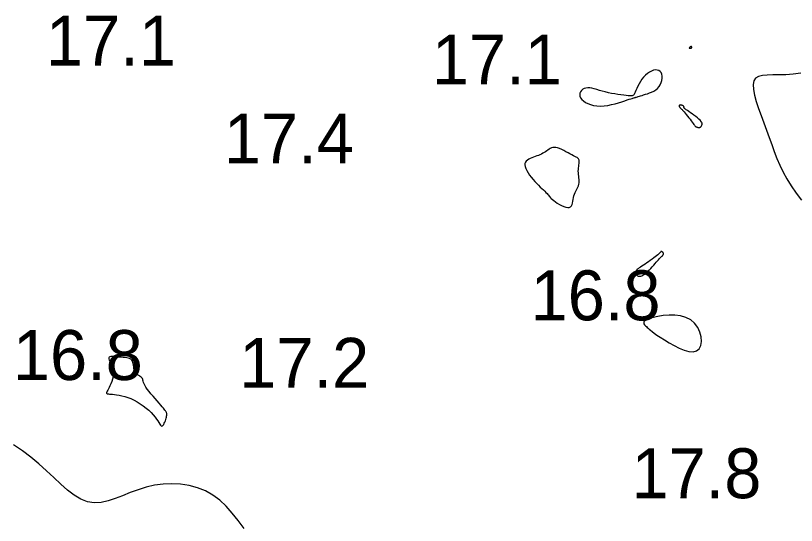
# Model space of a CAD drawing. Extents: x 3040093 to 3056816, y 408076 to 509144.
# Drawn here: x 3045411.9 to 3045490.1, y 433935.3 to 433986.3 of the extents above; entities that cross this region are included whole.
import ezdxf

# ---------------------------------------------------------------- set-up
doc = ezdxf.new("R2010")
doc.units = 0
doc.layers.add('V-CHAN-CONT-EL17', color=7, linetype='Continuous')
doc.layers.add('V-TOPO-SOUN-0610', color=7, linetype='Continuous')

msp = doc.modelspace()

# ---------------------------------------------------------------- linework, layer by layer
at = {"layer": 'V-CHAN-CONT-EL17'}
for points in [[(3045479.352, 433983.058), (3045479.371, 433983.054), (3045479.395, 433983.053), (3045479.422, 433983.055), (3045479.451, 433983.059), (3045479.48, 433983.065), (3045479.508, 433983.073), (3045479.533, 433983.082), (3045479.554, 433983.093), (3045479.571, 433983.105), (3045479.584, 433983.118), (3045479.594, 433983.131), (3045479.6, 433983.144), (3045479.603, 433983.157), (3045479.602, 433983.17), (3045479.599, 433983.181), (3045479.594, 433983.191), (3045479.586, 433983.2), (3045479.576, 433983.207), (3045479.565, 433983.214), (3045479.553, 433983.219), (3045479.541, 433983.223), (3045479.528, 433983.225), (3045479.515, 433983.227), (3045479.503, 433983.227), (3045479.491, 433983.226), (3045479.48, 433983.223), (3045479.468, 433983.219), (3045479.456, 433983.213), (3045479.443, 433983.205), (3045479.429, 433983.195), (3045479.414, 433983.183), (3045479.398, 433983.169), (3045479.381, 433983.153), (3045479.366, 433983.137), (3045479.352, 433983.12), (3045479.341, 433983.104), (3045479.335, 433983.089), (3045479.334, 433983.076), (3045479.339, 433983.065)], [(3045468.566, 433977.929), (3045468.728, 433977.778), (3045468.932, 433977.639), (3045469.174, 433977.516), (3045469.449, 433977.413), (3045469.754, 433977.335), (3045470.083, 433977.286), (3045470.433, 433977.27), (3045470.798, 433977.289), (3045471.171, 433977.339), (3045471.544, 433977.412), (3045471.908, 433977.501), (3045472.256, 433977.6), (3045472.578, 433977.7), (3045472.868, 433977.797), (3045473.116, 433977.881), (3045473.318, 433977.948), (3045473.477, 433977.999), (3045473.6, 433978.038), (3045473.695, 433978.065), (3045473.769, 433978.086), (3045473.829, 433978.101), (3045473.881, 433978.114), (3045473.934, 433978.128), (3045473.992, 433978.146), (3045474.06, 433978.167), (3045474.139, 433978.192), (3045474.23, 433978.222), (3045474.336, 433978.256), (3045474.46, 433978.295), (3045474.601, 433978.339), (3045474.764, 433978.389), (3045474.948, 433978.445), (3045475.147, 433978.509), (3045475.356, 433978.584), (3045475.568, 433978.673), (3045475.775, 433978.778), (3045475.971, 433978.901), (3045476.15, 433979.045), (3045476.304, 433979.213), (3045476.428, 433979.406), (3045476.521, 433979.616), (3045476.583, 433979.834), (3045476.612, 433980.053), (3045476.61, 433980.262), (3045476.576, 433980.453), (3045476.51, 433980.618), (3045476.411, 433980.748), (3045476.28, 433980.835), (3045476.122, 433980.879), (3045475.944, 433980.884), (3045475.75, 433980.85), (3045475.548, 433980.779), (3045475.342, 433980.674), (3045475.14, 433980.536), (3045474.946, 433980.367), (3045474.766, 433980.171), (3045474.6, 433979.954), (3045474.449, 433979.724), (3045474.314, 433979.491), (3045474.193, 433979.261), (3045474.087, 433979.043), (3045473.997, 433978.845), (3045473.922, 433978.675), (3045473.861, 433978.54), (3045473.807, 433978.437), (3045473.754, 433978.364), (3045473.693, 433978.316), (3045473.618, 433978.289), (3045473.519, 433978.28), (3045473.39, 433978.285), (3045473.224, 433978.3), (3045473.014, 433978.323), (3045472.767, 433978.353), (3045472.489, 433978.39), (3045472.189, 433978.433), (3045471.874, 433978.484), (3045471.552, 433978.542), (3045471.231, 433978.608), (3045470.918, 433978.681), (3045470.619, 433978.76), (3045470.337, 433978.842), (3045470.07, 433978.92), (3045469.82, 433978.99), (3045469.585, 433979.047), (3045469.367, 433979.083), (3045469.165, 433979.096), (3045468.98, 433979.078), (3045468.811, 433979.027), (3045468.663, 433978.946), (3045468.54, 433978.838), (3045468.447, 433978.71), (3045468.386, 433978.567), (3045468.364, 433978.412), (3045468.384, 433978.251), (3045468.45, 433978.088)], [(3045479.802, 433975.421), (3045479.86, 433975.345), (3045479.905, 433975.289), (3045479.94, 433975.249), (3045479.969, 433975.222), (3045479.994, 433975.203), (3045480.018, 433975.191), (3045480.046, 433975.181), (3045480.078, 433975.17), (3045480.116, 433975.159), (3045480.156, 433975.148), (3045480.199, 433975.138), (3045480.242, 433975.13), (3045480.284, 433975.125), (3045480.325, 433975.123), (3045480.362, 433975.125), (3045480.395, 433975.131), (3045480.423, 433975.142), (3045480.449, 433975.157), (3045480.473, 433975.177), (3045480.495, 433975.201), (3045480.516, 433975.23), (3045480.538, 433975.262), (3045480.561, 433975.299), (3045480.585, 433975.34), (3045480.607, 433975.386), (3045480.621, 433975.439), (3045480.623, 433975.499), (3045480.609, 433975.568), (3045480.574, 433975.647), (3045480.513, 433975.738), (3045480.422, 433975.841), (3045480.299, 433975.957), (3045480.149, 433976.083), (3045479.98, 433976.214), (3045479.801, 433976.347), (3045479.62, 433976.477), (3045479.445, 433976.6), (3045479.284, 433976.712), (3045479.145, 433976.809), (3045479.035, 433976.889), (3045478.951, 433976.951), (3045478.891, 433977), (3045478.85, 433977.037), (3045478.824, 433977.065), (3045478.811, 433977.087), (3045478.806, 433977.106), (3045478.806, 433977.122), (3045478.807, 433977.14), (3045478.808, 433977.159), (3045478.807, 433977.179), (3045478.803, 433977.2), (3045478.794, 433977.222), (3045478.779, 433977.244), (3045478.756, 433977.266), (3045478.724, 433977.288), (3045478.683, 433977.31), (3045478.635, 433977.331), (3045478.582, 433977.349), (3045478.527, 433977.364), (3045478.474, 433977.374), (3045478.425, 433977.377), (3045478.383, 433977.374), (3045478.352, 433977.362), (3045478.333, 433977.341), (3045478.325, 433977.312), (3045478.327, 433977.277), (3045478.337, 433977.239), (3045478.354, 433977.199), (3045478.376, 433977.159), (3045478.401, 433977.121), (3045478.428, 433977.088), (3045478.455, 433977.059), (3045478.485, 433977.033), (3045478.519, 433977.004), (3045478.559, 433976.97), (3045478.608, 433976.925), (3045478.667, 433976.867), (3045478.738, 433976.79), (3045478.824, 433976.691), (3045478.926, 433976.567), (3045479.04, 433976.424), (3045479.162, 433976.268), (3045479.287, 433976.105), (3045479.41, 433975.942), (3045479.528, 433975.786), (3045479.635, 433975.643), (3045479.727, 433975.519)], [(3045465.924, 433967.677), (3045466.118, 433967.549), (3045466.33, 433967.422), (3045466.549, 433967.305), (3045466.768, 433967.206), (3045466.976, 433967.134), (3045467.164, 433967.097), (3045467.323, 433967.104), (3045467.446, 433967.16), (3045467.537, 433967.26), (3045467.603, 433967.394), (3045467.65, 433967.555), (3045467.686, 433967.734), (3045467.717, 433967.923), (3045467.749, 433968.111), (3045467.79, 433968.292), (3045467.844, 433968.458), (3045467.909, 433968.611), (3045467.98, 433968.754), (3045468.053, 433968.89), (3045468.124, 433969.022), (3045468.188, 433969.154), (3045468.241, 433969.289), (3045468.279, 433969.43), (3045468.298, 433969.58), (3045468.302, 433969.737), (3045468.295, 433969.901), (3045468.28, 433970.069), (3045468.261, 433970.24), (3045468.243, 433970.412), (3045468.229, 433970.583), (3045468.224, 433970.752), (3045468.231, 433970.918), (3045468.246, 433971.079), (3045468.267, 433971.232), (3045468.289, 433971.377), (3045468.309, 433971.512), (3045468.322, 433971.635), (3045468.325, 433971.745), (3045468.315, 433971.84), (3045468.288, 433971.92), (3045468.243, 433971.988), (3045468.18, 433972.047), (3045468.098, 433972.103), (3045467.996, 433972.16), (3045467.875, 433972.221), (3045467.734, 433972.291), (3045467.572, 433972.374), (3045467.39, 433972.472), (3045467.193, 433972.582), (3045466.985, 433972.697), (3045466.771, 433972.809), (3045466.558, 433972.914), (3045466.35, 433973.005), (3045466.152, 433973.075), (3045465.971, 433973.119), (3045465.808, 433973.131), (3045465.663, 433973.114), (3045465.532, 433973.075), (3045465.41, 433973.016), (3045465.294, 433972.944), (3045465.18, 433972.863), (3045465.064, 433972.777), (3045464.943, 433972.693), (3045464.814, 433972.613), (3045464.676, 433972.537), (3045464.531, 433972.466), (3045464.38, 433972.398), (3045464.224, 433972.333), (3045464.064, 433972.269), (3045463.901, 433972.206), (3045463.735, 433972.144), (3045463.57, 433972.081), (3045463.409, 433972.015), (3045463.258, 433971.942), (3045463.123, 433971.86), (3045463.011, 433971.765), (3045462.926, 433971.655), (3045462.874, 433971.527), (3045462.861, 433971.377), (3045462.892, 433971.203), (3045462.961, 433971.011), (3045463.064, 433970.803), (3045463.194, 433970.585), (3045463.346, 433970.362), (3045463.514, 433970.139), (3045463.692, 433969.92), (3045463.876, 433969.71), (3045464.058, 433969.513), (3045464.237, 433969.33), (3045464.409, 433969.161), (3045464.573, 433969.005), (3045464.726, 433968.862), (3045464.864, 433968.731), (3045464.986, 433968.613), (3045465.089, 433968.508), (3045465.173, 433968.413), (3045465.241, 433968.328), (3045465.303, 433968.247), (3045465.365, 433968.168), (3045465.434, 433968.087), (3045465.517, 433968.001), (3045465.622, 433967.905), (3045465.756, 433967.798)], [(3045475.202, 433960.711), (3045475.344, 433960.856), (3045475.487, 433961.013), (3045475.63, 433961.174), (3045475.77, 433961.336), (3045475.904, 433961.493), (3045476.029, 433961.64), (3045476.142, 433961.771), (3045476.242, 433961.883), (3045476.329, 433961.976), (3045476.404, 433962.053), (3045476.468, 433962.116), (3045476.523, 433962.168), (3045476.569, 433962.211), (3045476.609, 433962.248), (3045476.642, 433962.28), (3045476.67, 433962.311), (3045476.694, 433962.34), (3045476.714, 433962.366), (3045476.73, 433962.392), (3045476.742, 433962.415), (3045476.752, 433962.437), (3045476.758, 433962.456), (3045476.762, 433962.474), (3045476.763, 433962.49), (3045476.762, 433962.505), (3045476.759, 433962.519), (3045476.753, 433962.532), (3045476.745, 433962.546), (3045476.734, 433962.561), (3045476.721, 433962.576), (3045476.705, 433962.594), (3045476.686, 433962.613), (3045476.666, 433962.634), (3045476.644, 433962.654), (3045476.621, 433962.673), (3045476.599, 433962.69), (3045476.577, 433962.702), (3045476.556, 433962.71), (3045476.537, 433962.712), (3045476.519, 433962.706), (3045476.501, 433962.692), (3045476.479, 433962.669), (3045476.448, 433962.635), (3045476.407, 433962.591), (3045476.352, 433962.534), (3045476.278, 433962.465), (3045476.183, 433962.382), (3045476.065, 433962.284), (3045475.927, 433962.175), (3045475.772, 433962.057), (3045475.605, 433961.934), (3045475.431, 433961.808), (3045475.253, 433961.682), (3045475.076, 433961.56), (3045474.904, 433961.445), (3045474.741, 433961.338), (3045474.589, 433961.24), (3045474.449, 433961.148), (3045474.323, 433961.062), (3045474.214, 433960.98), (3045474.122, 433960.901), (3045474.05, 433960.823), (3045473.999, 433960.745), (3045473.969, 433960.666), (3045473.961, 433960.588), (3045473.971, 433960.512), (3045473.998, 433960.441), (3045474.04, 433960.376), (3045474.094, 433960.321), (3045474.159, 433960.276), (3045474.232, 433960.243), (3045474.312, 433960.225), (3045474.399, 433960.223), (3045474.492, 433960.237), (3045474.593, 433960.268), (3045474.7, 433960.317), (3045474.814, 433960.385), (3045474.936, 433960.473), (3045475.066, 433960.582)], [(3045480.327, 433952.963), (3045480.484, 433953.292), (3045480.547, 433953.7), (3045480.515, 433954.158), (3045480.392, 433954.633), (3045480.177, 433955.096), (3045479.873, 433955.513), (3045479.48, 433955.856), (3045479.005, 433956.099), (3045478.467, 433956.249), (3045477.892, 433956.321), (3045477.306, 433956.327), (3045476.732, 433956.282), (3045476.197, 433956.2), (3045475.726, 433956.094), (3045475.343, 433955.979), (3045475.067, 433955.866), (3045474.889, 433955.757), (3045474.795, 433955.652), (3045474.768, 433955.551), (3045474.794, 433955.453), (3045474.857, 433955.359), (3045474.942, 433955.269), (3045475.035, 433955.183), (3045475.123, 433955.098), (3045475.214, 433955.012), (3045475.319, 433954.917), (3045475.448, 433954.807), (3045475.612, 433954.678), (3045475.823, 433954.523), (3045476.091, 433954.336), (3045476.428, 433954.112), (3045476.838, 433953.849), (3045477.305, 433953.566), (3045477.808, 433953.286), (3045478.324, 433953.033), (3045478.83, 433952.829), (3045479.305, 433952.698), (3045479.727, 433952.662), (3045480.074, 433952.746)], [(3045420.975, 433948.541), (3045420.977, 433948.535), (3045420.979, 433948.529), (3045420.981, 433948.523), (3045420.984, 433948.516), (3045420.987, 433948.509), (3045420.99, 433948.502), (3045420.993, 433948.495), (3045420.996, 433948.487), (3045421.004, 433948.479), (3045421.021, 433948.47), (3045421.052, 433948.46), (3045421.101, 433948.45), (3045421.172, 433948.439), (3045421.271, 433948.427), (3045421.402, 433948.414), (3045421.568, 433948.4), (3045421.767, 433948.38), (3045421.994, 433948.353), (3045422.246, 433948.314), (3045422.519, 433948.259), (3045422.807, 433948.186), (3045423.109, 433948.091), (3045423.419, 433947.969), (3045423.733, 433947.82), (3045424.047, 433947.646), (3045424.356, 433947.451), (3045424.656, 433947.241), (3045424.94, 433947.021), (3045425.205, 433946.793), (3045425.446, 433946.564), (3045425.658, 433946.338), (3045425.837, 433946.119), (3045425.987, 433945.913), (3045426.112, 433945.725), (3045426.215, 433945.558), (3045426.303, 433945.419), (3045426.378, 433945.313), (3045426.446, 433945.244), (3045426.51, 433945.217), (3045426.575, 433945.235), (3045426.639, 433945.293), (3045426.702, 433945.382), (3045426.762, 433945.494), (3045426.818, 433945.621), (3045426.869, 433945.755), (3045426.913, 433945.888), (3045426.95, 433946.012), (3045426.979, 433946.121), (3045426.999, 433946.214), (3045427.012, 433946.295), (3045427.018, 433946.364), (3045427.017, 433946.426), (3045427.01, 433946.481), (3045426.998, 433946.532), (3045426.981, 433946.581), (3045426.959, 433946.63), (3045426.929, 433946.684), (3045426.889, 433946.746), (3045426.835, 433946.82), (3045426.764, 433946.91), (3045426.672, 433947.021), (3045426.556, 433947.155), (3045426.414, 433947.318), (3045426.243, 433947.51), (3045426.05, 433947.727), (3045425.845, 433947.962), (3045425.635, 433948.205), (3045425.43, 433948.45), (3045425.237, 433948.69), (3045425.066, 433948.917), (3045424.924, 433949.123), (3045424.819, 433949.302), (3045424.745, 433949.457), (3045424.694, 433949.589), (3045424.659, 433949.704), (3045424.631, 433949.803), (3045424.604, 433949.89), (3045424.57, 433949.968), (3045424.521, 433950.041), (3045424.451, 433950.111), (3045424.364, 433950.181), (3045424.266, 433950.254), (3045424.162, 433950.331), (3045424.058, 433950.415), (3045423.96, 433950.508), (3045423.873, 433950.613), (3045423.803, 433950.731), (3045423.754, 433950.864), (3045423.721, 433951.008), (3045423.698, 433951.158), (3045423.679, 433951.308), (3045423.657, 433951.455), (3045423.626, 433951.593), (3045423.579, 433951.717), (3045423.511, 433951.823), (3045423.416, 433951.905), (3045423.296, 433951.968), (3045423.155, 433952.014), (3045422.997, 433952.047), (3045422.825, 433952.07), (3045422.642, 433952.088), (3045422.453, 433952.103), (3045422.261, 433952.12), (3045422.069, 433952.141), (3045421.883, 433952.161), (3045421.709, 433952.178), (3045421.552, 433952.186), (3045421.417, 433952.181), (3045421.311, 433952.159), (3045421.239, 433952.114), (3045421.206, 433952.043), (3045421.216, 433951.942), (3045421.26, 433951.812), (3045421.329, 433951.658), (3045421.411, 433951.482), (3045421.497, 433951.287), (3045421.576, 433951.076), (3045421.638, 433950.853), (3045421.671, 433950.62), (3045421.669, 433950.381), (3045421.636, 433950.14), (3045421.579, 433949.902), (3045421.503, 433949.672), (3045421.417, 433949.455), (3045421.327, 433949.256), (3045421.241, 433949.079), (3045421.164, 433948.93), (3045421.102, 433948.812), (3045421.056, 433948.722), (3045421.022, 433948.656), (3045420.999, 433948.61), (3045420.985, 433948.58), (3045420.977, 433948.562), (3045420.974, 433948.552), (3045420.974, 433948.546)]]:
    msp.add_lwpolyline(points, close=True, dxfattribs=at)
for points in [[(3045490.512, 433980.563), (3045489.746, 433980.453), (3045489.014, 433980.4), (3045488.33, 433980.384), (3045487.704, 433980.383), (3045487.147, 433980.375), (3045486.667, 433980.336), (3045486.276, 433980.243), (3045485.982, 433980.075), (3045485.797, 433979.809), (3045485.725, 433979.427), (3045485.753, 433978.943), (3045485.866, 433978.372), (3045486.044, 433977.732), (3045486.273, 433977.042), (3045486.533, 433976.319), (3045486.808, 433975.579), (3045487.081, 433974.842), (3045487.339, 433974.12), (3045487.589, 433973.414), (3045487.841, 433972.719), (3045488.107, 433972.031), (3045488.398, 433971.346), (3045488.725, 433970.659), (3045489.098, 433969.968), (3045489.528, 433969.267), (3045490.025, 433968.554), (3045490.581, 433967.839)], [(3045434.779, 433934.961), (3045434.178, 433935.752), (3045433.577, 433936.496), (3045432.96, 433937.178), (3045432.314, 433937.785), (3045431.622, 433938.302), (3045430.876, 433938.719), (3045430.082, 433939.037), (3045429.252, 433939.259), (3045428.396, 433939.391), (3045427.526, 433939.436), (3045426.654, 433939.399), (3045425.79, 433939.284), (3045424.946, 433939.095), (3045424.132, 433938.841), (3045423.346, 433938.547), (3045422.586, 433938.244), (3045421.849, 433937.96), (3045421.132, 433937.727), (3045420.433, 433937.574), (3045419.749, 433937.53), (3045419.077, 433937.626), (3045418.413, 433937.883), (3045417.751, 433938.281), (3045417.084, 433938.794), (3045416.404, 433939.394), (3045415.704, 433940.054), (3045414.977, 433940.746), (3045414.215, 433941.442), (3045413.411, 433942.115), (3045412.562, 433942.744), (3045411.68, 433943.327)]]:
    msp.add_lwpolyline(points, dxfattribs=at)

# ---------------------------------------------------------------- texts
at = {"layer": 'V-TOPO-SOUN-0610'}
for s, p in [('17.1 ', (3045414.913, 433981.33)), ('17.1 ', (3045453.563, 433979.43)), ('17.4 ', (3045432.733, 433971.52)), ('16.8 ', (3045463.443, 433955.81)), ('16.8 ', (3045411.603, 433949.83)), ('17.2 ', (3045434.273, 433949.05)), ('17.8 ', (3045473.543, 433937.99))]:
    msp.add_text(s, height=5, dxfattribs=at).set_placement(p)

doc.saveas('drawing.dxf')
